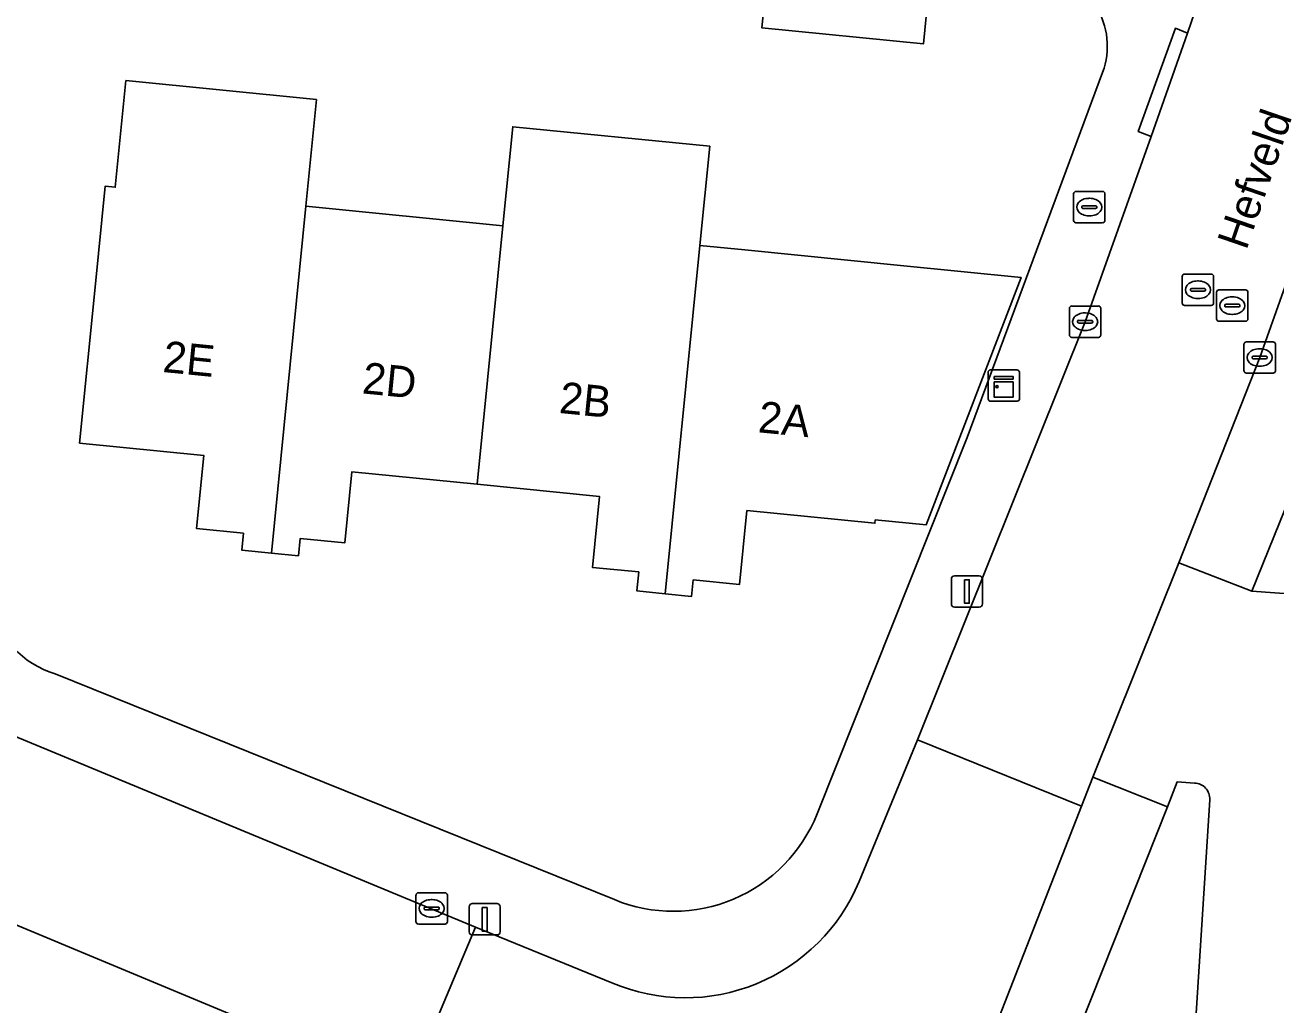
# Model space of a CAD drawing. Extents: x 163683 to 164494, y 382709 to 383872.
# Drawn here: x 164245.78 to 164285.71, y 383428.32 to 383459.58 of the extents above; entities that cross this region are included whole.
import ezdxf

# ---------------------------------------------------------------- set-up
doc = ezdxf.new("R2010")
doc.units = 0
for name, color, linetype in [('IMGEO_Brandkraan', 7, 'Continuous'), ('IMGEO_Erf', 7, 'Continuous'), ('IMGEO_Groenvoorziening', 7, 'Continuous'), ('IMGEO_Kast', 7, 'Continuous'), ('IMGEO_Kolk', 7, 'Continuous'), ('IMGEO_Lichtmast', 7, 'Continuous'), ('IMGEO_Openbare_ruimte_label', 7, 'Continuous'), ('IMGEO_Pand', 7, 'Continuous'), ('IMGEO_Pand_nummerreeks', 7, 'Continuous'), ('IMGEO_Rijbaan_lokaal_open', 7, 'Continuous'), ('IMGEO_Rioolput', 7, 'Continuous'), ('IMGEO_Voetpad_open', 7, 'Continuous')]:
    doc.layers.add(name, color=color, linetype=linetype)

msp = doc.modelspace()

# ---------------------------------------------------------------- linework, layer by layer
at = {"layer": 'IMGEO_Brandkraan'}
for p, q in [((164279.247, 383453.348), (164279.247, 383454.2)), ((164279.322, 383454.274), (164280.174, 383454.274)), ((164279.735, 383454.054), (164279.76, 383454.054)), ((164280.248, 383454.2), (164280.248, 383453.348)), ((164279.506, 383453.768), (164279.506, 383453.78)), ((164279.944, 383453.731), (164279.546, 383453.731)), ((164279.549, 383453.817), (164279.947, 383453.817)), ((164279.99, 383453.78), (164279.99, 383453.768)), ((164280.174, 383453.274), (164279.322, 383453.274)), ((164279.758, 383453.494), (164279.733, 383453.494))]:
    msp.add_line(p, q, dxfattribs=at)
for points in [[(164279.247, 383453.348), (164279.247, 383454.2)], [(164279.322, 383454.274), (164280.174, 383454.274)], [(164280.248, 383454.2), (164280.248, 383453.348)], [(164280.174, 383453.274), (164279.322, 383453.274)]]:
    msp.add_lwpolyline(points, dxfattribs=at)
for centre, radius, start, end in [((164279.324, 383454.198), 0.0765, 91.552, 178.448), ((164279.324, 383454.198), 0.0765, 91.552, 178.448), ((164280.172, 383454.198), 0.0765, 1.552, 88.448), ((164280.172, 383454.198), 0.0765, 1.552, 88.448), ((164279.546, 383453.777), 0.0403, 85.8775, 175.7526), ((164279.543, 383453.767), 0.0366, 178.938, 274.7102), ((164279.947, 383453.774), 0.043, 264.8664, 352.4533), ((164279.951, 383453.779), 0.0386, 1.7309, 96.639), ((164279.324, 383453.35), 0.0765, 181.552, 268.448), ((164279.324, 383453.35), 0.0765, 181.552, 268.448), ((164280.172, 383453.35), 0.0765, 271.552, 358.448), ((164280.172, 383453.35), 0.0765, 271.552, 358.448)]:
    msp.add_arc(centre, radius, start, end, dxfattribs=at)
for centre, major_axis, ratio, start_param, end_param in [((164279.734, 383453.774), (-0.387, 0.002), 0.722429, 4.712389, 7.853982), ((164279.759, 383453.774), (-0.39, 0.002), 0.717154, 1.570796, 4.712389)]:
    msp.add_ellipse(centre, major_axis=major_axis, ratio=ratio, start_param=start_param, end_param=end_param, dxfattribs=at)
at = {"layer": 'IMGEO_Erf'}
for points in [[(164274.714, 383461.609), (164274.453, 383458.98), (164269.3, 383459.492), (164269.562, 383462.121)], [(164271.061, 383434.412), (164275.852, 383446.419), (164280.173, 383458.072)], [(164246.746, 383438.885), (164264.592, 383431.679)]]:
    msp.add_lwpolyline(points, dxfattribs=at)
msp.add_lwpolyline([(164248.338, 383454.439), (164248.664, 383454.407), (164249.003, 383457.812), (164255.085, 383457.207), (164254.747, 383453.802), (164261.034, 383453.177), (164261.349, 383456.34), (164267.636, 383455.714), (164267.321, 383452.552), (164268.751, 383452.41), (164273.726, 383451.915), (164277.57, 383451.533), (164274.541, 383443.633), (164272.919, 383443.794), (164272.908, 383443.685), (164268.821, 383444.092), (164268.587, 383441.733), (164267.107, 383441.88), (164267.054, 383441.352), (164266.214, 383441.435), (164265.31, 383441.525), (164265.37, 383442.132), (164263.891, 383442.279), (164264.116, 383444.544), (164260.213, 383444.932), (164256.215, 383445.33), (164255.989, 383443.061), (164254.565, 383443.202), (164254.51, 383442.648), (164253.645, 383442.734), (164252.702, 383442.828), (164252.755, 383443.367), (164251.256, 383443.516), (164251.488, 383445.85), (164247.523, 383446.244), (164248.018, 383451.22)], close=True, dxfattribs=at)
for centre, radius, start, end in [((164277.917, 383458.908), 2.406, 339.6734, 32.1444), ((164247.558, 383441.662), 2.893, 190.872, 253.6984), ((164266.475, 383436.244), 4.938, 247.5795, 338.2263)]:
    msp.add_arc(centre, radius, start, end, dxfattribs=at)
at = {"layer": 'IMGEO_Groenvoorziening'}
for points in [[(164286.878, 383446.327), (164284.93, 383441.517), (164289.788, 383441.173), (164294.192, 383440.858), (164294.56, 383444.487)], [(164283.101, 383435.398), (164282.554, 383435.437), (164282.248, 383434.643), (164278.076, 383424.149), (164276.697, 383419.754), (164275.658, 383415.023), (164275.04, 383410.474), (164274.913, 383408.081), (164275.046, 383407.258), (164276.818, 383402.8), (164275.293, 383402.163), (164276.414, 383399.366), (164278.061, 383399.691), (164279.035, 383396.8), (164288.093, 383396.4), (164286.852, 383377.073), (164287.083, 383376.9), (164288.439, 383375.709)], [(164290.175, 383376.446), (164291.447, 383396.252), (164291.992, 383404.745), (164291.849, 383404.755), (164287.474, 383405.035), (164281.716, 383405.459), (164283.589, 383434.865)]]:
    msp.add_lwpolyline(points, dxfattribs=at)
msp.add_arc((164283.091, 383434.899), 0.499, 356.1345, 88.8183, dxfattribs=at)
at = {"layer": 'IMGEO_Kast'}
for p, q in [((164276.519, 383447.655), (164276.519, 383448.496)), ((164276.519, 383448.496), (164276.519, 383447.655)), ((164276.594, 383448.58), (164277.435, 383448.58)), ((164277.435, 383448.58), (164276.594, 383448.58)), ((164277.519, 383448.505), (164277.519, 383447.664)), ((164277.519, 383447.664), (164277.519, 383448.505)), ((164277.444, 383447.58), (164276.603, 383447.58)), ((164276.603, 383447.58), (164277.444, 383447.58))]:
    msp.add_line(p, q, dxfattribs=at)
for points in [[(164276.714, 383448.37), (164277.314, 383448.37), (164277.314, 383448.285), (164276.714, 383448.285), (164276.714, 383448.37)], [(164276.714, 383448.195), (164277.314, 383448.195), (164277.314, 383447.706), (164276.714, 383447.706), (164276.714, 383448.195)]]:
    msp.add_lwpolyline(points, dxfattribs=at)
msp.add_circle((164276.798, 383448.044), 0.0377, dxfattribs=at)
for centre, start, end in [((164276.597, 383448.502), 92.4484, 184.2845), ((164276.597, 383448.502), 92.4484, 184.2845), ((164277.441, 383448.502), 2.4484, 94.2845), ((164277.441, 383448.502), 2.4484, 94.2845), ((164276.597, 383447.658), 182.4484, 274.2845), ((164276.597, 383447.658), 182.4484, 274.2845), ((164277.441, 383447.658), 272.4484, 4.2845), ((164277.441, 383447.658), 272.4484, 4.2845)]:
    msp.add_arc(centre, 0.0779, start, end, dxfattribs=at)
at = {"layer": 'IMGEO_Kolk'}
for p, q in [((164279.114, 383449.692), (164279.114, 383450.544)), ((164279.189, 383450.618), (164280.041, 383450.618)), ((164279.602, 383450.398), (164279.627, 383450.398)), ((164280.115, 383450.544), (164280.115, 383449.692)), ((164279.373, 383450.112), (164279.373, 383450.124)), ((164279.811, 383450.075), (164279.413, 383450.075)), ((164279.416, 383450.161), (164279.814, 383450.161)), ((164279.857, 383450.124), (164279.857, 383450.112)), ((164280.041, 383449.618), (164279.189, 383449.618)), ((164279.625, 383449.838), (164279.6, 383449.838)), ((164284.684, 383448.549), (164284.684, 383449.401)), ((164284.759, 383449.475), (164285.611, 383449.475)), ((164285.172, 383449.255), (164285.197, 383449.255)), ((164285.685, 383449.401), (164285.685, 383448.549)), ((164284.943, 383448.969), (164284.943, 383448.981)), ((164285.381, 383448.932), (164284.983, 383448.932)), ((164284.986, 383449.018), (164285.384, 383449.018)), ((164285.427, 383448.981), (164285.427, 383448.969)), ((164285.611, 383448.475), (164284.759, 383448.475)), ((164285.195, 383448.695), (164285.17, 383448.695)), ((164258.26, 383430.972), (164258.26, 383431.824)), ((164258.335, 383431.898), (164259.187, 383431.898)), ((164258.748, 383431.678), (164258.773, 383431.678)), ((164259.261, 383431.824), (164259.261, 383430.972)), ((164258.519, 383431.392), (164258.519, 383431.404)), ((164258.957, 383431.355), (164258.559, 383431.355)), ((164258.562, 383431.441), (164258.96, 383431.441)), ((164259.003, 383431.404), (164259.003, 383431.392)), ((164259.187, 383430.898), (164258.335, 383430.898)), ((164258.771, 383431.118), (164258.746, 383431.118))]:
    msp.add_line(p, q, dxfattribs=at)
for points in [[(164279.114, 383449.692), (164279.114, 383450.544)], [(164279.189, 383450.618), (164280.041, 383450.618)], [(164280.115, 383450.544), (164280.115, 383449.692)], [(164280.041, 383449.618), (164279.189, 383449.618)], [(164284.684, 383448.549), (164284.684, 383449.401)], [(164284.759, 383449.475), (164285.611, 383449.475)], [(164285.685, 383449.401), (164285.685, 383448.549)], [(164285.611, 383448.475), (164284.759, 383448.475)], [(164258.26, 383430.972), (164258.26, 383431.824)], [(164258.335, 383431.898), (164259.187, 383431.898)], [(164259.261, 383431.824), (164259.261, 383430.972)], [(164259.187, 383430.898), (164258.335, 383430.898)]]:
    msp.add_lwpolyline(points, dxfattribs=at)
for centre, radius, start, end in [((164279.191, 383450.542), 0.0765, 91.552, 178.448), ((164279.191, 383450.542), 0.0765, 91.552, 178.448), ((164280.039, 383450.542), 0.0765, 1.552, 88.448), ((164280.039, 383450.542), 0.0765, 1.552, 88.448), ((164279.413, 383450.121), 0.0403, 85.8775, 175.7526), ((164279.41, 383450.111), 0.0366, 178.938, 274.7102), ((164279.814, 383450.118), 0.043, 264.8664, 352.4533), ((164279.818, 383450.123), 0.0386, 1.7309, 96.639), ((164279.191, 383449.694), 0.0765, 181.552, 268.448), ((164279.191, 383449.694), 0.0765, 181.552, 268.448), ((164280.039, 383449.694), 0.0765, 271.552, 358.448), ((164280.039, 383449.694), 0.0765, 271.552, 358.448), ((164284.761, 383449.399), 0.0765, 91.552, 178.448), ((164284.761, 383449.399), 0.0765, 91.552, 178.448), ((164285.609, 383449.399), 0.0765, 1.552, 88.448), ((164285.609, 383449.399), 0.0765, 1.552, 88.448), ((164284.983, 383448.978), 0.0403, 85.8775, 175.7526), ((164284.98, 383448.968), 0.0366, 178.938, 274.7102), ((164285.384, 383448.975), 0.043, 264.8664, 352.4533), ((164285.388, 383448.98), 0.0386, 1.7309, 96.639), ((164284.761, 383448.551), 0.0765, 181.552, 268.448), ((164284.761, 383448.551), 0.0765, 181.552, 268.448), ((164285.609, 383448.551), 0.0765, 271.552, 358.448), ((164285.609, 383448.551), 0.0765, 271.552, 358.448), ((164258.337, 383431.822), 0.0765, 91.552, 178.448), ((164258.337, 383431.822), 0.0765, 91.552, 178.448), ((164259.185, 383431.822), 0.0765, 1.552, 88.448), ((164259.185, 383431.822), 0.0765, 1.552, 88.448), ((164258.559, 383431.401), 0.0403, 85.8775, 175.7526), ((164258.556, 383431.391), 0.0366, 178.938, 274.7102), ((164258.96, 383431.398), 0.043, 264.8664, 352.4533), ((164258.964, 383431.403), 0.0386, 1.7309, 96.639), ((164258.337, 383430.974), 0.0765, 181.552, 268.448), ((164258.337, 383430.974), 0.0765, 181.552, 268.448), ((164259.185, 383430.974), 0.0765, 271.552, 358.448), ((164259.185, 383430.974), 0.0765, 271.552, 358.448)]:
    msp.add_arc(centre, radius, start, end, dxfattribs=at)
for centre, major_axis, ratio, start_param, end_param in [((164279.601, 383450.118), (-0.387, 0.002), 0.722429, 4.712389, 7.853982), ((164279.626, 383450.118), (-0.39, 0.002), 0.717154, 1.570796, 4.712389), ((164285.171, 383448.975), (-0.387, 0.002), 0.722429, 4.712389, 7.853982), ((164285.196, 383448.975), (-0.39, 0.002), 0.717154, 1.570796, 4.712389), ((164258.747, 383431.398), (-0.387, 0.002), 0.722429, 4.712389, 7.853982), ((164258.772, 383431.398), (-0.39, 0.002), 0.717154, 1.570796, 4.712389)]:
    msp.add_ellipse(centre, major_axis=major_axis, ratio=ratio, start_param=start_param, end_param=end_param, dxfattribs=at)
at = {"layer": 'IMGEO_Lichtmast'}
for p, q in [((164275.445, 383442.011), (164276.235, 383442.011)), ((164276.235, 383442.011), (164275.445, 383442.011)), ((164275.345, 383441.111), (164275.345, 383441.911)), ((164275.345, 383441.911), (164275.345, 383441.111)), ((164276.335, 383441.911), (164276.335, 383441.111)), ((164276.335, 383441.111), (164276.335, 383441.911)), ((164276.235, 383441.011), (164275.445, 383441.011)), ((164275.445, 383441.011), (164276.235, 383441.011)), ((164259.957, 383430.65), (164259.957, 383431.45)), ((164259.957, 383431.45), (164259.957, 383430.65)), ((164260.057, 383431.55), (164260.847, 383431.55)), ((164260.847, 383431.55), (164260.057, 383431.55)), ((164260.947, 383431.45), (164260.947, 383430.65)), ((164260.947, 383430.65), (164260.947, 383431.45)), ((164260.847, 383430.55), (164260.057, 383430.55)), ((164260.057, 383430.55), (164260.847, 383430.55))]:
    msp.add_line(p, q, dxfattribs=at)
for points in [[(164275.765, 383441.886), (164275.915, 383441.886), (164275.915, 383441.136), (164275.765, 383441.136), (164275.765, 383441.886)], [(164260.377, 383431.425), (164260.527, 383431.425), (164260.527, 383430.675), (164260.377, 383430.675), (164260.377, 383431.425)]]:
    msp.add_lwpolyline(points, dxfattribs=at)
for centre, start, end in [((164275.445, 383441.911), 90, 180), ((164275.445, 383441.911), 90, 180), ((164276.235, 383441.911), 0, 90), ((164276.235, 383441.911), 360, 90), ((164275.445, 383441.111), 180, 270), ((164275.445, 383441.111), 180, 270), ((164276.235, 383441.111), 270, 0), ((164276.235, 383441.111), 270, 0), ((164260.057, 383431.45), 90, 180), ((164260.057, 383431.45), 90, 180), ((164260.847, 383431.45), 0, 90), ((164260.847, 383431.45), 360, 90), ((164260.057, 383430.65), 180, 270), ((164260.057, 383430.65), 180, 270), ((164260.847, 383430.65), 270, 0), ((164260.847, 383430.65), 270, 0)]:
    msp.add_arc(centre, 0.1, start, end, dxfattribs=at)
at = {"layer": 'IMGEO_Pand'}
for points in [[(164269.562, 383462.121), (164269.3, 383459.492), (164274.453, 383458.98), (164274.714, 383461.609)], [(164254.747, 383453.802), (164255.085, 383457.207), (164249.003, 383457.812), (164248.664, 383454.407), (164248.338, 383454.439), (164248.018, 383451.22), (164247.523, 383446.244), (164251.488, 383445.85), (164251.256, 383443.516), (164252.755, 383443.367), (164252.702, 383442.828), (164253.645, 383442.734)], [(164267.321, 383452.552), (164267.636, 383455.714), (164261.349, 383456.34), (164261.034, 383453.177), (164260.213, 383444.932), (164264.116, 383444.544), (164263.891, 383442.279), (164265.37, 383442.132), (164265.31, 383441.525), (164266.214, 383441.435)], [(164261.034, 383453.177), (164254.747, 383453.802), (164253.645, 383442.734), (164254.51, 383442.648), (164254.565, 383443.202), (164255.989, 383443.061), (164256.215, 383445.33), (164260.213, 383444.932)], [(164267.321, 383452.552), (164266.214, 383441.435), (164267.054, 383441.352), (164267.107, 383441.88), (164268.587, 383441.733), (164268.821, 383444.092), (164272.908, 383443.685), (164272.919, 383443.794), (164274.541, 383443.633), (164277.57, 383451.533), (164273.726, 383451.915), (164268.751, 383452.41)]]:
    msp.add_lwpolyline(points, close=True, dxfattribs=at)
at = {"layer": 'IMGEO_Rijbaan_lokaal_open'}
for points in [[(164282.609, 383442.428), (164285.185, 383448.975), (164285.942, 383451.098), (164289.997, 383462.405), (164292.509, 383470.06), (164296.512, 383483.93), (164301.373, 383502.691), (164301.984, 383505.966), (164302.291, 383508.113), (164302.805, 383514.86), (164297.231, 383515.236), (164296.464, 383507.743), (164295.719, 383503.563), (164294.549, 383499.188), (164291.06, 383485.887), (164287.57, 383473.765), (164285.635, 383467.367), (164282.883, 383459.323), (164281.723, 383456.029), (164279.615, 383450.118), (164274.265, 383436.773), (164279.5, 383434.657), (164279.865, 383435.582)], [(164258.002, 383425.657), (164260.16, 383430.794), (164244.232, 383437.397), (164242.366, 383438.097), (164240.484, 383438.677), (164235.607, 383439.955), (164233.671, 383440.349), (164231.675, 383440.547), (164207.11, 383441.075), (164206.797, 383435.477), (164230.44, 383435.128), (164236.578, 383434.087), (164240.214, 383432.955), (164243.164, 383431.842)]]:
    msp.add_lwpolyline(points, close=True, dxfattribs=at)
for points in [[(164283.589, 383434.865), (164281.716, 383405.459), (164287.474, 383405.035), (164289.788, 383441.173), (164284.93, 383441.517), (164282.609, 383442.428), (164279.865, 383435.582), (164282.248, 383434.643), (164282.554, 383435.437), (164283.101, 383435.398)], [(164275.912, 383425.479), (164279.5, 383434.657), (164274.265, 383436.773), (164272.399, 383432.252)], [(164264.512, 383429.021), (164260.16, 383430.794), (164258.002, 383425.657), (164259.718, 383424.884)]]:
    msp.add_lwpolyline(points, dxfattribs=at)
for centre, radius, start, end in [((164283.091, 383434.899), 0.499, 356.1345, 88.8183), ((164266.854, 383434.546), 6.001, 247.0261, 337.528)]:
    msp.add_arc(centre, radius, start, end, dxfattribs=at)
at = {"layer": 'IMGEO_Rioolput'}
for p, q in [((164282.714, 383450.711), (164282.714, 383451.563)), ((164282.789, 383451.637), (164283.641, 383451.637)), ((164283.715, 383451.563), (164283.715, 383450.711)), ((164282.973, 383451.131), (164282.973, 383451.143)), ((164283.016, 383451.18), (164283.414, 383451.18)), ((164283.202, 383451.417), (164283.227, 383451.417)), ((164283.457, 383451.143), (164283.457, 383451.131)), ((164283.885, 383451.13), (164284.737, 383451.13)), ((164283.411, 383451.094), (164283.013, 383451.094)), ((164283.225, 383450.857), (164283.2, 383450.857)), ((164283.81, 383450.204), (164283.81, 383451.056)), ((164284.298, 383450.91), (164284.323, 383450.91)), ((164284.811, 383451.056), (164284.811, 383450.204)), ((164283.641, 383450.637), (164282.789, 383450.637)), ((164284.069, 383450.624), (164284.069, 383450.636)), ((164284.507, 383450.587), (164284.109, 383450.587)), ((164284.112, 383450.673), (164284.51, 383450.673)), ((164284.321, 383450.35), (164284.296, 383450.35)), ((164284.553, 383450.636), (164284.553, 383450.624)), ((164284.737, 383450.13), (164283.885, 383450.13))]:
    msp.add_line(p, q, dxfattribs=at)
for points in [[(164282.714, 383450.711), (164282.714, 383451.563)], [(164282.789, 383451.637), (164283.641, 383451.637)], [(164283.715, 383451.563), (164283.715, 383450.711)], [(164283.885, 383451.13), (164284.737, 383451.13)], [(164283.81, 383450.204), (164283.81, 383451.056)], [(164284.811, 383451.056), (164284.811, 383450.204)], [(164283.641, 383450.637), (164282.789, 383450.637)], [(164284.737, 383450.13), (164283.885, 383450.13)]]:
    msp.add_lwpolyline(points, dxfattribs=at)
for centre, radius, start, end in [((164282.791, 383451.561), 0.0765, 91.552, 178.448), ((164282.791, 383451.561), 0.0765, 91.552, 178.448), ((164283.639, 383451.561), 0.0765, 1.552, 88.448), ((164283.639, 383451.561), 0.0765, 1.552, 88.448), ((164283.013, 383451.14), 0.0403, 85.8775, 175.7526), ((164283.01, 383451.13), 0.0366, 178.938, 274.7102), ((164283.414, 383451.137), 0.043, 264.8664, 352.4533), ((164283.418, 383451.142), 0.0386, 1.7309, 96.639), ((164283.887, 383451.054), 0.0765, 91.552, 178.448), ((164283.887, 383451.054), 0.0765, 91.552, 178.448), ((164284.735, 383451.054), 0.0765, 1.552, 88.448), ((164284.735, 383451.054), 0.0765, 1.552, 88.448), ((164282.791, 383450.713), 0.0765, 181.552, 268.448), ((164282.791, 383450.713), 0.0765, 181.552, 268.448), ((164283.639, 383450.713), 0.0765, 271.552, 358.448), ((164283.639, 383450.713), 0.0765, 271.552, 358.448), ((164284.109, 383450.633), 0.0403, 85.8775, 175.7526), ((164284.106, 383450.623), 0.0366, 178.938, 274.7102), ((164284.51, 383450.63), 0.043, 264.8664, 352.4533), ((164284.514, 383450.635), 0.0386, 1.7309, 96.639), ((164283.887, 383450.206), 0.0765, 181.552, 268.448), ((164283.887, 383450.206), 0.0765, 181.552, 268.448), ((164284.735, 383450.206), 0.0765, 271.552, 358.448), ((164284.735, 383450.206), 0.0765, 271.552, 358.448)]:
    msp.add_arc(centre, radius, start, end, dxfattribs=at)
for centre, major_axis, ratio, start_param, end_param in [((164283.201, 383451.137), (-0.387, 0.002), 0.722429, 4.712389, 7.853982), ((164283.226, 383451.137), (-0.39, 0.002), 0.717154, 1.570796, 4.712389), ((164284.297, 383450.63), (-0.387, 0.002), 0.722429, 4.712389, 7.853982), ((164284.322, 383450.63), (-0.39, 0.002), 0.717154, 1.570796, 4.712389)]:
    msp.add_ellipse(centre, major_axis=major_axis, ratio=ratio, start_param=start_param, end_param=end_param, dxfattribs=at)
at = {"layer": 'IMGEO_Voetpad_open'}
for points in [[(164272.399, 383432.252), (164274.265, 383436.773), (164279.615, 383450.118), (164281.723, 383456.029), (164281.308, 383456.19), (164282.497, 383459.48), (164282.883, 383459.323), (164285.635, 383467.367), (164283.519, 383468.138), (164279.954, 383460.188)], [(164280.173, 383458.072), (164275.852, 383446.419), (164271.061, 383434.412)], [(164285.942, 383451.098), (164285.185, 383448.975), (164282.609, 383442.428), (164284.93, 383441.517), (164286.878, 383446.327)], [(164244.754, 383442.799), (164233.742, 383443.091), (164205.945, 383443.58), (164207.11, 383441.075), (164231.675, 383440.547), (164233.671, 383440.349), (164235.607, 383439.955), (164240.484, 383438.677), (164240.592, 383439.13), (164242.51, 383438.513), (164244.406, 383437.798), (164244.232, 383437.397), (164260.16, 383430.794), (164264.512, 383429.021)], [(164259.718, 383424.884), (164258.002, 383425.657), (164243.164, 383431.842), (164240.214, 383432.955), (164236.578, 383434.087), (164230.44, 383435.128), (164206.797, 383435.477), (164187.361, 383435.783), (164172.813, 383435.951), (164172.812, 383435.587), (164168.787, 383435.645), (164168.774, 383436.076), (164167.31, 383436.08), (164167.313, 383435.62), (164163.3, 383435.723), (164163.3, 383436.138), (164154.039, 383436.604), (164149.832, 383437.111), (164142.909, 383438.334), (164122.347, 383442.019)], [(164264.592, 383431.679), (164246.746, 383438.885)], [(164278.076, 383424.149), (164282.248, 383434.643), (164279.865, 383435.582), (164279.5, 383434.657), (164275.912, 383425.479)]]:
    msp.add_lwpolyline(points, dxfattribs=at)
msp.add_lwpolyline([(164282.883, 383459.323), (164282.497, 383459.48), (164281.308, 383456.19), (164281.723, 383456.029)], close=True, dxfattribs=at)
for centre, radius, start, end in [((164277.917, 383458.908), 2.406, 339.6734, 32.1444), ((164247.558, 383441.662), 2.893, 190.872, 253.6984), ((164266.475, 383436.244), 4.938, 247.5795, 338.2263), ((164266.854, 383434.546), 6.001, 247.0261, 337.528)]:
    msp.add_arc(centre, radius, start, end, dxfattribs=at)

# ---------------------------------------------------------------- texts
at = {"layer": 'IMGEO_Openbare_ruimte_label'}
msp.add_text('Hefveld', height=1, rotation=71.0397, dxfattribs=at).set_placement((164284.758, 383452.372))
at = {"layer": 'IMGEO_Pand_nummerreeks'}
for s, rotation, p in [('2E', 354.3277, (164250.154, 383448.515)), ('2D', 354.3254, (164256.518, 383447.833)), ('2B', 354.3105, (164262.806, 383447.208)), ('2A', 354.313, (164269.154, 383446.592))]:
    msp.add_text(s, height=1, rotation=rotation, dxfattribs=at).set_placement(p)

doc.saveas('drawing.dxf')
